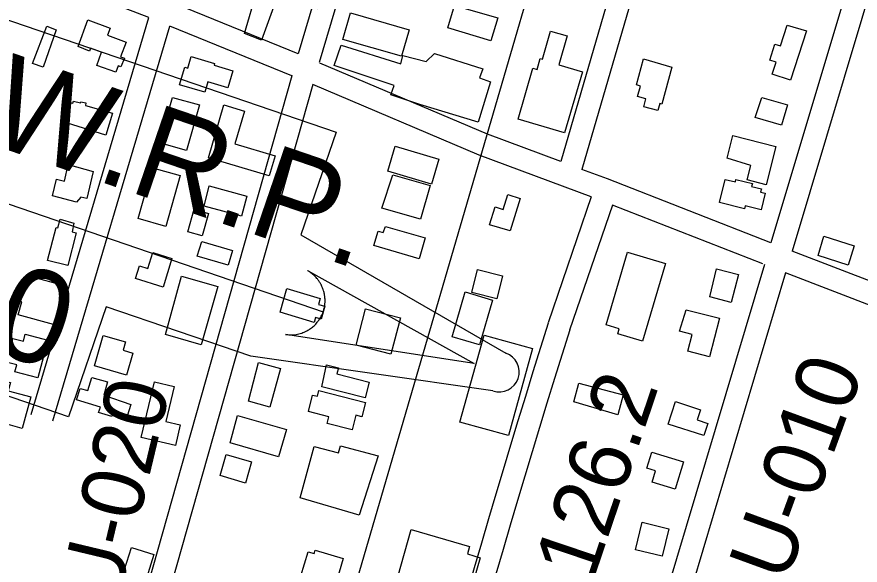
# Model space of a CAD drawing. Extents: x 3568792 to 3606828, y 529143 to 554785.
# Drawn here: x 3571599 to 3572722, y 545708 to 546438 of the extents above; entities that cross this region are included whole.
import ezdxf

# ---------------------------------------------------------------- set-up
doc = ezdxf.new("R2010")
doc.units = 0
for name, color, linetype in [('V-BLDG-OTLN', 7, 'Continuous'), ('V-RIVR-RANG-IDEN', 7, 'Continuous'), ('V-ROAD-CNTR', 7, 'Continuous'), ('V-TOPO-WATR-IDEN', 7, 'Continuous')]:
    doc.layers.add(name, color=color, linetype=linetype)

msp = doc.modelspace()

# ---------------------------------------------------------------- linework, layer by layer
at = {"layer": 'V-BLDG-OTLN'}
for points in [[(3571935, 546528.2), (3571959.2, 546520.8), (3571962.2, 546537), (3571978.8, 546531.3), (3571977.2, 546515.8), (3571984.1, 546513.4), (3571987.4, 546527.9), (3572016.5, 546518.2), (3571999.8, 546448.7), (3571945.9, 546465.8), (3571924.7, 546406.7), (3571901.9, 546415.8)], [(3572043.3, 546443.2), (3572121.5, 546420.8), (3572111.3, 546385.4), (3572033, 546407.9)], [(3572239.5, 546436.7), (3572230.1, 546405.9), (3572172.9, 546423.4), (3572181.9, 546452.9)], [(3571693.4, 546434), (3571723.1, 546422.9), (3571719.5, 546413.6), (3571744.4, 546404.1), (3571737, 546384.7), (3571742.1, 546382.8), (3571737.6, 546371.4), (3571734, 546372.8), (3571730.9, 546364.1), (3571705.4, 546372.9), (3571711.7, 546390.9), (3571697.1, 546396), (3571695.8, 546392.2), (3571680.4, 546398.6)], [(3571638.7, 546425.3), (3571651.4, 546420.8), (3571633.9, 546370.9), (3571619.8, 546375.9)], [(3572624.5, 546426.9), (3572650.3, 546419.3), (3572629.2, 546353.6), (3572604.9, 546361.4), (3572610, 546377.4), (3572601.4, 546380.2), (3572608.3, 546401.6), (3572615.8, 546399.2)], [(3572286.1, 546369.5), (3572291.6, 546367.7), (3572295.9, 546382.6), (3572298.9, 546381.7), (3572309.7, 546419), (3572331.9, 546412.5), (3572320.6, 546373.8), (3572352.1, 546364.7), (3572328.4, 546283.6), (3572266.3, 546301.7)], [(3572030.6, 546400.4), (3572110.1, 546375.2), (3572113.1, 546386.6), (3572143.9, 546378.3), (3572155.2, 546389), (3572219.5, 546368.9), (3572215.2, 546356.7), (3572229.6, 546351.4), (3572213.2, 546297.8), (3572135.5, 546321.2), (3572097.1, 546333.9), (3572101.3, 546346.6), (3572021.5, 546373.1)], [(3571831.2, 546384.9), (3571862.3, 546375.9), (3571861.6, 546373.4), (3571886.6, 546366.1), (3571880, 546343.4), (3571853.2, 546351.2), (3571849.2, 546337.6), (3571815.6, 546347.4), (3571822.5, 546370.9), (3571826.6, 546369.7)], [(3572470.9, 546370.8), (3572457.8, 546321.7), (3572455, 546322.4), (3572452.5, 546313), (3572433.7, 546318), (3572436.7, 546328.9), (3572425.6, 546331.8), (3572429.3, 546345.8), (3572424, 546347.2), (3572433.2, 546382)], [(3571806.2, 546330.6), (3571842.1, 546320.6), (3571825, 546259.8), (3571788.8, 546269.9)], [(3572590.9, 546330.7), (3572624.9, 546320.8), (3572617.1, 546293.7), (3572582.2, 546303.8)], [(3571666.5, 546324.6), (3571673.6, 546322.9), (3571674.2, 546325.4), (3571683.7, 546323.2), (3571684.1, 546324.9), (3571691, 546323.3), (3571690.2, 546320), (3571726.2, 546309.6), (3571717.3, 546280.3), (3571659.4, 546298.4)], [(3571874.6, 546320.6), (3571902.1, 546312.4), (3571889.1, 546268.9), (3571942.8, 546252.9), (3571934.8, 546226), (3571854.2, 546250.1)], [(3572544.7, 546249.7), (3572552.4, 546279.7), (3572609.4, 546265.2), (3572596.5, 546214.3), (3572571.3, 546220.7), (3572576.2, 546239.8)], [(3572161, 546248.5), (3572151, 546215), (3572092.8, 546232.4), (3572102.8, 546265.7)], [(3571700.8, 546231.9), (3571692.3, 546195.9), (3571684, 546197.8), (3571678.3, 546191.1), (3571646.5, 546199.7), (3571651.9, 546221.6), (3571662.2, 546219.2), (3571667.3, 546241.1)], [(3571779.7, 546236.8), (3571816.6, 546226.5), (3571797.4, 546158.9), (3571760.5, 546169.3)], [(3572099.8, 546227.3), (3572149.3, 546213.2), (3572136.5, 546168.4), (3572084.8, 546183.1)], [(3572542.2, 546221.4), (3572555.7, 546218), (3572556.5, 546221.5), (3572578.4, 546216.1), (3572577.4, 546211.9), (3572590.3, 546208.7), (3572589.3, 546204.5), (3572595.4, 546203), (3572590, 546180.9), (3572568.7, 546186.1), (3572567.8, 546182.3), (3572534.5, 546190.5)], [(3571848.2, 546185.6), (3571854.9, 546213), (3571905.4, 546199.3), (3571898.1, 546172.3)], [(3572246.7, 546181.5), (3572252.7, 546201.2), (3572269.1, 546196.2), (3572255.8, 546152.7), (3572228.3, 546161.1), (3572235.7, 546185)], [(3571854.1, 546175.8), (3571845.8, 546146.2), (3571826.7, 546151.5), (3571835.2, 546181.7)], [(3571651.2, 546157.3), (3571653.7, 546157), (3571656.8, 546168.3), (3571674.8, 546163), (3571672.7, 546151.5), (3571677.9, 546150.1), (3571666.7, 546106.7), (3571640, 546113.5)], [(3572089.7, 546158.9), (3572142.6, 546143.5), (3572134.5, 546115.7), (3572074.3, 546133.2), (3572079.9, 546152.5), (3572086.7, 546150.5)], [(3572673.5, 546146), (3572714, 546132.9), (3572705.7, 546107.2), (3572666.1, 546120.1)], [(3571839.2, 546119.3), (3571845.3, 546138.9), (3571886.2, 546126.6), (3571880.5, 546107.2)], [(3571780.1, 546123.9), (3571805.3, 546116), (3571793.6, 546078), (3571757, 546089.3), (3571762.2, 546106.2), (3571773.6, 546102.7)], [(3572412, 546124.4), (3572462.8, 546109.3), (3572432.2, 546006.1), (3572399, 546015.9), (3572401, 546022.6), (3572383.7, 546027.8)], [(3572245.7, 546092.9), (3572238.1, 546062.5), (3572204.9, 546070.9), (3572212.5, 546101.3)], [(3572530.5, 546102.3), (3572559.9, 546094.6), (3572550.2, 546057.6), (3572521.5, 546065.1)], [(3571616.2, 546092.5), (3571662.1, 546079.9), (3571647.9, 546028), (3571600.9, 546040.9), (3571605.6, 546058.2), (3571599.5, 546060.5), (3571604.5, 546075.5), (3571610.6, 546073.3)], [(3571818, 546092.7), (3571866.6, 546078.8), (3571844.5, 546001.1), (3571796.7, 546014.7)], [(3571958.4, 546076.1), (3572003, 546063), (3572000.6, 546054.9), (3572009.1, 546052.5), (3572004, 546035.2), (3571996.8, 546037.3), (3571994.9, 546030.8), (3571949.5, 546044.8)], [(3572232.5, 546060.4), (3572215.1, 546000.9), (3572178.5, 546011.7), (3572196.1, 546071.7)], [(3572063.3, 546049.2), (3572109.6, 546037.2), (3572097, 545988.7), (3572050.7, 546000.7)], [(3572481.1, 546019.2), (3572490.4, 546047.6), (3572534.5, 546036.4), (3572521.4, 545985.2), (3572492.4, 545992.7), (3572498.1, 546014.9)], [(3571584.8, 545978.1), (3571593.7, 546009.7), (3571607.7, 546006), (3571610.1, 546015.1), (3571640.1, 546007.2), (3571626.8, 545957.1), (3571596.5, 545965.1), (3571598.9, 545974.4)], [(3571714, 546013.5), (3571743.7, 546004.9), (3571740.5, 545993.8), (3571753.5, 545990), (3571745.1, 545960.7), (3571702.2, 545973.1)], [(3572221.2, 546014.1), (3572285.5, 545996.4), (3572253.5, 545880.3), (3572188.6, 545898.1)], [(3571920.8, 545977.6), (3571949.9, 545969.6), (3571935.7, 545918.2), (3571907.5, 545926)], [(3572011.5, 545974.6), (3572027.1, 545970.6), (3572025, 545962.4), (3572068.1, 545951.3), (3572062.7, 545930.4), (3572005, 545945.3)], [(3571567, 545956.8), (3571590.3, 545950.7), (3571587.5, 545939.7), (3571617.5, 545931.8), (3571606, 545889.5), (3571578.1, 545897.7), (3571575.7, 545891), (3571552.4, 545899.4)], [(3571698.8, 545957.6), (3571719.6, 545951.8), (3571714.7, 545934.2), (3571750.9, 545921.5), (3571745.7, 545905.9), (3571727.7, 545911.4), (3571725.3, 545905.7), (3571707.6, 545910.9), (3571710.4, 545917.9), (3571678.6, 545927.9), (3571683.4, 545943.1), (3571693.6, 545940.3)], [(3571782.2, 545951.7), (3571808.3, 545945.6), (3571797.5, 545899.1), (3571816.5, 545894.6), (3571810, 545866.9), (3571764.5, 545877.6)], [(3572347.2, 545950.1), (3572406.3, 545934.4), (3572399.2, 545907.7), (3572340.6, 545925.2)], [(3572001.1, 545940.1), (3572063.4, 545924.4), (3572058.5, 545905.3), (3572050.5, 545907.3), (3572045.6, 545887.8), (3572012.3, 545896.2), (3572014.5, 545905.2), (3571987.2, 545912.1), (3571992.8, 545934.2), (3571999.2, 545932.5)], [(3572466, 545895.6), (3572475.9, 545925.4), (3572509.2, 545914.7), (3572504.8, 545901.1), (3572519, 545896.5), (3572513.7, 545880.2)], [(3571892.9, 545906.9), (3571957.8, 545888.1), (3571947.3, 545851.8), (3571882.8, 545870.5)], [(3571994.9, 545865.6), (3572027.1, 545857.2), (3572030.1, 545866.6), (3572079.9, 545853.2), (3572054.7, 545774), (3571976.2, 545797.1)], [(3571877.8, 545855.2), (3571911.6, 545845.1), (3571903.3, 545817), (3571869.8, 545826.9)], [(3572438, 545837), (3572444.3, 545858.1), (3572486.5, 545845.4), (3572475.5, 545809), (3572444.8, 545818.2), (3572449.4, 545833.2)], [(3572431.4, 545764.9), (3572467.3, 545756.2), (3572458.4, 545719.4), (3572422.8, 545728)], [(3572124.2, 545755), (3572201.9, 545732.6), (3572199, 545722.5), (3572215.9, 545717.6), (3572200.9, 545665.6), (3572193.6, 545667.7), (3572180.7, 545641), (3572152, 545649), (3572155.9, 545678.4), (3572106.1, 545692.1)], [(3571751.7, 545731.3), (3571781.4, 545722), (3571759.9, 545653.2), (3571729.8, 545662.6)], [(3571986.8, 545725.5), (3571994.8, 545723.1), (3571996, 545727.4), (3572033.6, 545716.3), (3572022.9, 545680.1), (3571977.3, 545693.5)]]:
    msp.add_lwpolyline(points, close=True, dxfattribs=at)
at = {"layer": 'V-ROAD-CNTR'}
for p, q in [((3572210.8, 547081), (3572001.5, 546377.1)), ((3571774.6, 546436.9), (3571608.2, 546501.5)), ((3571973.6, 546388.5), (3571811.2, 546454.6)), ((3571618.2, 545908.2), (3571774.6, 546436.9)), ((3571965.1, 546359.5), (3571802.6, 546425.7)), ((3571965.1, 546359.5), (3571748.4, 545593.4)), ((3571993, 546347.9), (3571777.3, 545585.3)), ((3572363.9, 546198), (3572306.6, 546030.2)), ((3572887.2, 546027.1), (3572631.2, 546125.9)), ((3572622.6, 546097.1), (3572401.9, 545358.5)), ((3572876.4, 545999.1), (3572622.6, 546097.1))]:
    msp.add_line(p, q, dxfattribs=at)
for points in [[(3574001.1, 552339.4), (3573851.9, 551877.9), (3573586, 550956.2), (3573359.2, 550186.2), (3573097, 549282.4), (3572621, 547632.7), (3572323.4, 546618.6), (3571999.7, 545510.2)], [(3572970, 547374.1), (3572905, 547151.8), (3572740.8, 546597.6), (3572603.1, 546136.8)], [(3572949.3, 547196.6), (3572933.8, 547143.4), (3572769.6, 546589.1), (3572631.2, 546125.9)], [(3572181.9, 547089.3), (3571973.6, 546388.5)], [(3572210.8, 547081), (3572440.3, 547016.5), (3572539.5, 546987.9), (3572323.2, 546245.2)], [(3572576.7, 547008.4), (3572576.7, 547008.4), (3572351.4, 546234.7)], [(3571646.9, 545899.7), (3571802.6, 546425.7)], [(3572323.2, 546245.2), (3572225.5, 546281.8), (3572002.6, 546376.4)], [(3571965.6, 546359.3), (3571965, 546359.6)], [(3572363.9, 546198), (3572214.4, 546253.9), (3571993, 546347.9)], [(3572603.1, 546136.8), (3572385.4, 546222), (3572351.4, 546234.7)], [(3572391.9, 546187.2), (3572335, 546020.5)], [(3572592.2, 546108.9), (3572391.9, 546187.2)], [(3572594.5, 546108), (3572373.1, 545367)], [(3572306.5, 546029.9), (3572296.3, 545997.4), (3572286.2, 545964.9), (3572276.1, 545932.4), (3572266.2, 545899.9), (3572256.3, 545867.3), (3572246.5, 545834.7), (3572236.7, 545802.1), (3572227.1, 545769.5), (3572217.5, 545736.8), (3572208, 545704.2), (3572198.6, 545671.5), (3572193.3, 545653.2)], [(3572335.1, 546020.9), (3572324.9, 545988.5), (3572314.8, 545956.1), (3572304.8, 545923.6), (3572294.9, 545891.1), (3572285, 545858.6), (3572275.2, 545826.1), (3572265.5, 545793.6), (3572255.8, 545761), (3572246.3, 545728.4), (3572236.8, 545695.8), (3572227.4, 545663.2), (3572222.2, 545645)]]:
    msp.add_lwpolyline(points, dxfattribs=at)
at = {"layer": 'V-TOPO-WATR-IDEN'}
msp.add_line((3571296.2, 546288.7), (3572006.8, 546045.2), dxfattribs=at)
for points in [[(3571070.2, 546394.1), (3571373.1, 546354.5), (3571420, 546491.4), (3572024, 546284.5), (3571977.1, 546147.6), (3572250, 545989.9)], [(3572232.8, 545939.8), (3571910.6, 545986), (3571718.1, 546051.9), (3571667.8, 545905), (3571488.9, 545966.3), (3571539.3, 546113.2), (3571326.6, 546186.1), (3571053, 546343.9)]]:
    msp.add_lwpolyline(points, dxfattribs=at)
msp.add_lwpolyline([(3571985.9, 546099.9), (3572207.8, 545976.4), (3571956.8, 546014.8), (3571961.3, 546014.4), (3571965.7, 546014.4), (3571967.5, 546014.5), (3571969.1, 546014.6), (3571970.9, 546014.9), (3571972.7, 546015.2), (3571974.3, 546015.6), (3571976.4, 546016.1), (3571978.6, 546016.8), (3571979.8, 546017.3), (3571981.4, 546017.9), (3571983.4, 546018.8), (3571984.9, 546019.6), (3571986.5, 546020.5), (3571987.6, 546021.1), (3571988.7, 546021.8), (3571990.1, 546022.8), (3571991.3, 546023.7), (3571992.5, 546024.6), (3571993.4, 546025.4), (3571994.8, 546026.6), (3571996, 546027.8), (3571997, 546028.8), (3571998.1, 546030.1), (3571999, 546031.2), (3571999.8, 546032.2), (3572000.4, 546033), (3572001.3, 546034.2), (3572002.1, 546035.5), (3572002.9, 546036.7), (3572003.6, 546038), (3572004.3, 546039.2), (3572005, 546040.6), (3572005.5, 546041.7), (3572006.2, 546043.4), (3572006.8, 546045.2), (3572007, 546045.8), (3572007.3, 546046.7), (3572007.6, 546047.8), (3572007.9, 546048.8), (3572008.1, 546049.8), (3572008.4, 546050.8), (3572008.6, 546052), (3572008.7, 546052.8), (3572008.9, 546054), (3572009, 546055.1), (3572009.1, 546055.9), (3572009.3, 546057.9), (3572009.3, 546059), (3572009.3, 546059.7), (3572009.3, 546060.9), (3572009.3, 546062), (3572009.2, 546063.2), (3572009.1, 546064.5), (3572008.9, 546065.8), (3572008.8, 546066.7), (3572008.7, 546067.6), (3572008.5, 546068.7), (3572008.3, 546069.7), (3572008, 546070.9), (3572007.7, 546072), (3572007.4, 546073.2), (3572006.9, 546074.7), (3572006.5, 546075.7), (3572006.1, 546076.9), (3572005.6, 546078), (3572005.2, 546078.9), (3572004.8, 546079.9), (3572004.1, 546081.3), (3572004.1, 546081.3), (3572003.6, 546082.1), (3572003.3, 546082.7), (3572002.8, 546083.6), (3572002.1, 546084.7), (3572001.5, 546085.6), (3572001, 546086.3), (3572000.3, 546087.3), (3571999.6, 546088.2), (3571999.1, 546088.8), (3571998.4, 546089.6), (3571997.5, 546090.7), (3571996.9, 546091.4), (3571996.4, 546091.9), (3571996, 546092.3), (3571995.5, 546092.8), (3571994.7, 546093.5), (3571994, 546094.2), (3571993.3, 546094.8), (3571992.5, 546095.4), (3571991.6, 546096.2), (3571991, 546096.7), (3571990, 546097.4), (3571988.9, 546098.2), (3571988, 546098.7), (3571987.3, 546099.1), (3571986.7, 546099.5), (3571986.3, 546099.8)], close=True, dxfattribs=at)
msp.add_arc((3572241.4, 545964.9), 26.5, 251.0906, 71.0906, dxfattribs=at)

# ---------------------------------------------------------------- texts
at = {"layer": 'V-RIVR-RANG-IDEN'}
for s, rotation, p in [('U-010', 69.9523, (3572623.2, 545682.8)), ('R-126.2', 71.3411, (3572327.6, 545571.4)), ('U-020', 76.5513, (3571733.3, 545649.7))]:
    msp.add_text(s, height=83, rotation=rotation, dxfattribs=at).set_placement(p)
at = {"layer": 'V-TOPO-WATR-IDEN'}
for s, rotation, p in [('L.W.R.P.', 341.0905, (3571421.3, 546317.2)), ('0', 341.0907, (3571559.9, 545995.4))]:
    msp.add_text(s, height=124.5, rotation=rotation, dxfattribs=at).set_placement(p)

doc.saveas('drawing.dxf')
